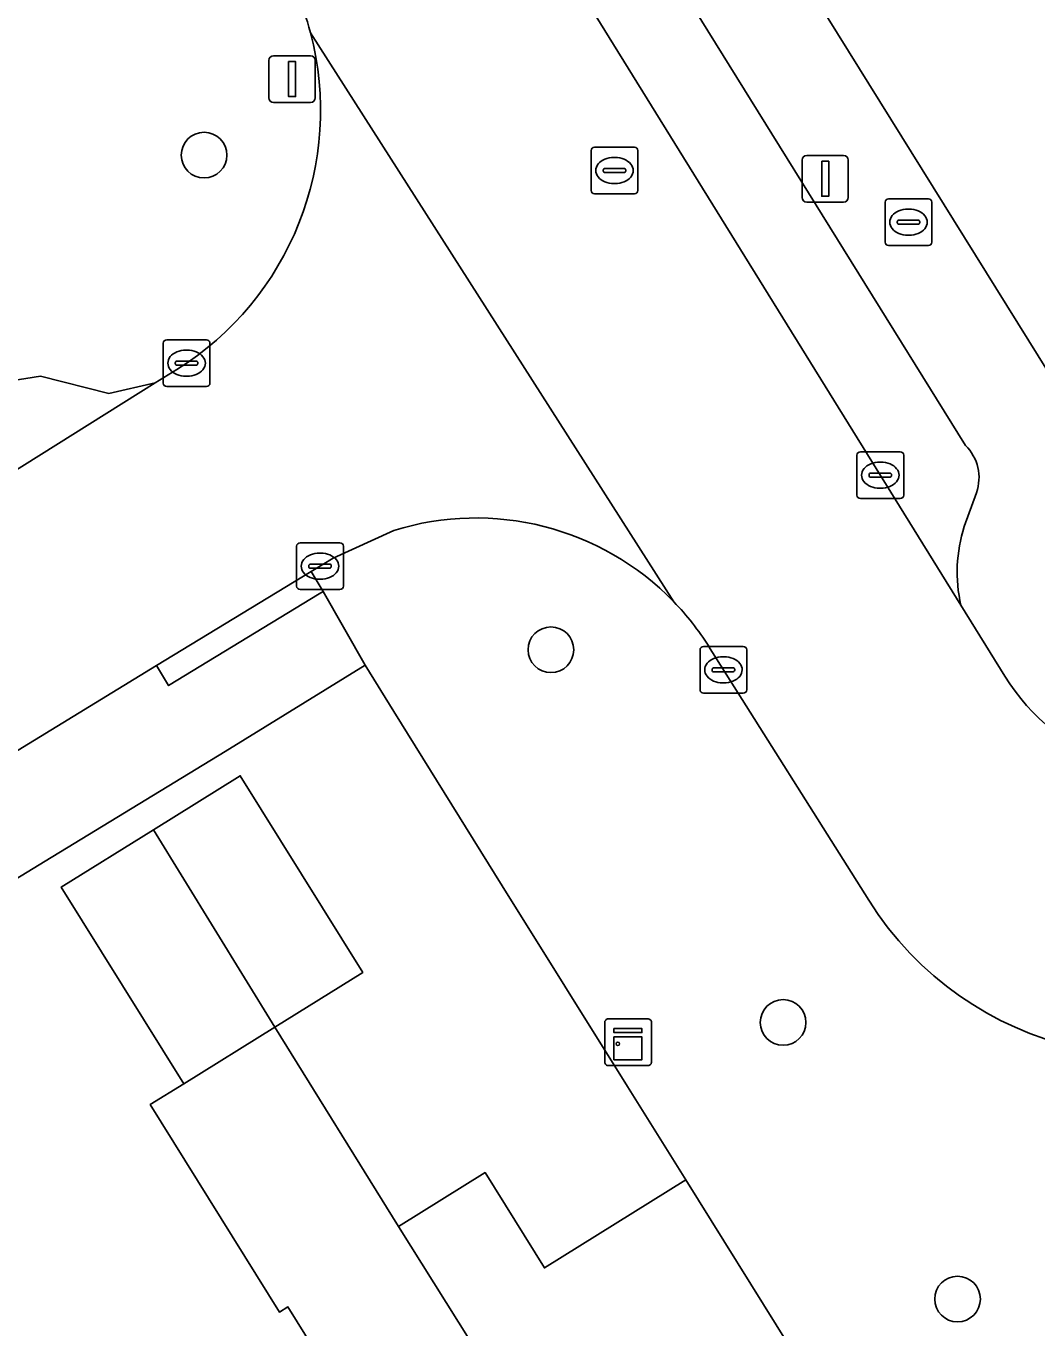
# Model space of a CAD drawing. Extents: x 157767 to 159172, y 387839 to 389425.
# Drawn here: x 158492.13 to 158513.76, y 387994.83 to 388022.71 of the extents above; entities that cross this region are included whole.
import ezdxf

# ---------------------------------------------------------------- set-up
doc = ezdxf.new("R2010")
doc.units = 0
for name, color, linetype in [('IMGEO_Boom', 7, 'Continuous'), ('IMGEO_Brandkraan', 7, 'Continuous'), ('IMGEO_Erf', 7, 'Continuous'), ('IMGEO_Groenvoorziening', 7, 'Continuous'), ('IMGEO_Kast', 7, 'Continuous'), ('IMGEO_Kolk', 7, 'Continuous'), ('IMGEO_Lichtmast', 7, 'Continuous'), ('IMGEO_Pand', 7, 'Continuous'), ('IMGEO_Parkeervlak_open', 7, 'Continuous'), ('IMGEO_Rijbaan_lokaal_open', 7, 'Continuous'), ('IMGEO_Rioolput', 7, 'Continuous'), ('IMGEO_Verkeersbordpaal', 7, 'Continuous'), ('IMGEO_Voetpad_open', 7, 'Continuous')]:
    doc.layers.add(name, color=color, linetype=linetype)

msp = doc.modelspace()

# ---------------------------------------------------------------- linework, layer by layer
at = {"layer": 'IMGEO_Boom'}
for centre in [(158495.938, 388019.942), (158503.361, 388009.352), (158508.33, 388001.373), (158512.062, 387995.451)]:
    msp.add_circle(centre, 0.489, dxfattribs=at)
at = {"layer": 'IMGEO_Brandkraan'}
for p, q in [((158510.587, 388019.006), (158511.439, 388019.006)), ((158510.512, 388018.08), (158510.512, 388018.932)), ((158511, 388018.786), (158511.025, 388018.786)), ((158511.513, 388018.932), (158511.513, 388018.08)), ((158510.771, 388018.5), (158510.771, 388018.512)), ((158511.209, 388018.463), (158510.811, 388018.463)), ((158510.814, 388018.549), (158511.212, 388018.549)), ((158511.255, 388018.512), (158511.255, 388018.5)), ((158511.023, 388018.226), (158510.998, 388018.226)), ((158511.439, 388018.006), (158510.587, 388018.006))]:
    msp.add_line(p, q, dxfattribs=at)
for points in [[(158510.587, 388019.006), (158511.439, 388019.006)], [(158510.512, 388018.08), (158510.512, 388018.932)], [(158511.513, 388018.932), (158511.513, 388018.08)], [(158511.439, 388018.006), (158510.587, 388018.006)]]:
    msp.add_lwpolyline(points, dxfattribs=at)
for centre, radius, start, end in [((158510.589, 388018.93), 0.0765, 91.552, 178.448), ((158510.589, 388018.93), 0.0765, 91.552, 178.448), ((158511.437, 388018.93), 0.0765, 1.552, 88.448), ((158511.437, 388018.93), 0.0765, 1.552, 88.448), ((158510.811, 388018.509), 0.0403, 85.8775, 175.7526), ((158510.808, 388018.499), 0.0366, 178.938, 274.7102), ((158511.212, 388018.506), 0.043, 264.8664, 352.4533), ((158511.216, 388018.511), 0.0386, 1.7309, 96.639), ((158510.589, 388018.082), 0.0765, 181.552, 268.448), ((158510.589, 388018.082), 0.0765, 181.552, 268.448), ((158511.437, 388018.082), 0.0765, 271.552, 358.448), ((158511.437, 388018.082), 0.0765, 271.552, 358.448)]:
    msp.add_arc(centre, radius, start, end, dxfattribs=at)
for centre, major_axis, ratio, start_param, end_param in [((158510.999, 388018.506), (-0.387, 0.002), 0.722429, 4.712389, 7.853982), ((158511.024, 388018.506), (-0.39, 0.002), 0.717154, 1.570796, 4.712389)]:
    msp.add_ellipse(centre, major_axis=major_axis, ratio=ratio, start_param=start_param, end_param=end_param, dxfattribs=at)
at = {"layer": 'IMGEO_Erf'}
for points in [[(158478.396, 388072.555), (158500, 388037.809), (158516.74, 388010.896)], [(158498.858, 387993.471), (158497.731, 387995.282), (158497.552, 387995.171), (158494.785, 387999.616), (158495.503, 388000.062), (158492.883, 388004.271), (158494.857, 388005.499), (158496.713, 388006.654), (158499.333, 388002.445), (158497.453, 388001.275), (158500.098, 387997.004), (158501.951, 387998.158), (158503.221, 387996.118), (158506.245, 387998.002), (158504.998, 388000), (158502.317, 388004.297), (158500, 388008.033), (158499.385, 388009.025), (158496.389, 388007.176), (158492.539, 388004.825), (158486.611, 388001.205)]]:
    msp.add_lwpolyline(points, dxfattribs=at)
at = {"layer": 'IMGEO_Groenvoorziening'}
msp.add_lwpolyline([(158397.502, 388074.3), (158401.091, 388069.402), (158451.954, 388000), (158456.939, 387993.105), (158446.112, 387987.022), (158447.36, 387985.313), (158457.689, 387991.786), (158457.849, 387991.886), (158460.57, 387993.592), (158465.288, 387996.548), (158465.702, 387998.489), (158466.076, 387999.127), (158465.788, 387999.508), (158466.576, 388000), (158491.418, 388015.506), (158491.676, 388015.085), (158492.436, 388015.21), (158493.903, 388014.841), (158494.888, 388015.068), (158495.355, 388015.351)], dxfattribs=at)
for centre, radius, start, end in [((158491.898, 388020.899), 6.532, 14.7319, 31.9045), ((158491.892, 388020.897), 6.538, 301.9811, 14.7398)]:
    msp.add_arc(centre, radius, start, end, dxfattribs=at)
at = {"layer": 'IMGEO_Kast'}
for p, q in [((158504.588, 388001.45), (158505.429, 388001.45)), ((158505.429, 388001.45), (158504.588, 388001.45)), ((158504.513, 388000.525), (158504.513, 388001.366)), ((158504.513, 388001.366), (158504.513, 388000.525)), ((158505.513, 388001.375), (158505.513, 388000.534)), ((158505.513, 388000.534), (158505.513, 388001.375)), ((158505.438, 388000.45), (158504.597, 388000.45)), ((158504.597, 388000.45), (158505.438, 388000.45))]:
    msp.add_line(p, q, dxfattribs=at)
for points in [[(158504.708, 388001.24), (158505.308, 388001.24), (158505.308, 388001.155), (158504.708, 388001.155), (158504.708, 388001.24)], [(158504.708, 388001.065), (158505.308, 388001.065), (158505.308, 388000.576), (158504.708, 388000.576), (158504.708, 388001.065)]]:
    msp.add_lwpolyline(points, dxfattribs=at)
msp.add_circle((158504.792, 388000.914), 0.0377, dxfattribs=at)
for centre, start, end in [((158504.591, 388001.372), 92.4484, 184.2845), ((158504.591, 388001.372), 92.4484, 184.2845), ((158505.435, 388001.372), 2.4484, 94.2845), ((158505.435, 388001.372), 2.4484, 94.2845), ((158504.591, 388000.528), 182.4484, 274.2845), ((158504.591, 388000.528), 182.4484, 274.2845), ((158505.435, 388000.528), 272.4484, 4.2845), ((158505.435, 388000.528), 272.4484, 4.2845)]:
    msp.add_arc(centre, 0.0779, start, end, dxfattribs=at)
at = {"layer": 'IMGEO_Kolk'}
for p, q in [((158495.063, 388015.062), (158495.063, 388015.914)), ((158495.138, 388015.988), (158495.99, 388015.988)), ((158496.064, 388015.914), (158496.064, 388015.062)), ((158495.551, 388015.768), (158495.576, 388015.768)), ((158495.322, 388015.482), (158495.322, 388015.494)), ((158495.76, 388015.445), (158495.362, 388015.445)), ((158495.365, 388015.531), (158495.763, 388015.531)), ((158495.806, 388015.494), (158495.806, 388015.482)), ((158495.574, 388015.208), (158495.549, 388015.208)), ((158495.99, 388014.988), (158495.138, 388014.988)), ((158509.909, 388012.665), (158509.909, 388013.517)), ((158509.984, 388013.591), (158510.836, 388013.591)), ((158510.91, 388013.517), (158510.91, 388012.665)), ((158510.211, 388013.134), (158510.609, 388013.134)), ((158510.397, 388013.371), (158510.422, 388013.371)), ((158510.168, 388013.085), (158510.168, 388013.097)), ((158510.606, 388013.048), (158510.208, 388013.048)), ((158510.652, 388013.097), (158510.652, 388013.085)), ((158510.836, 388012.591), (158509.984, 388012.591)), ((158510.42, 388012.811), (158510.395, 388012.811)), ((158497.918, 388010.715), (158497.918, 388011.567)), ((158497.993, 388011.641), (158498.845, 388011.641)), ((158498.919, 388011.567), (158498.919, 388010.715)), ((158498.22, 388011.184), (158498.618, 388011.184)), ((158498.406, 388011.421), (158498.431, 388011.421)), ((158498.177, 388011.135), (158498.177, 388011.147)), ((158498.615, 388011.098), (158498.217, 388011.098)), ((158498.661, 388011.147), (158498.661, 388011.135)), ((158498.845, 388010.641), (158497.993, 388010.641)), ((158498.429, 388010.861), (158498.404, 388010.861)), ((158506.551, 388008.497), (158506.551, 388009.349)), ((158506.626, 388009.423), (158507.478, 388009.423)), ((158507.552, 388009.349), (158507.552, 388008.497)), ((158506.853, 388008.966), (158507.251, 388008.966)), ((158507.039, 388009.203), (158507.064, 388009.203)), ((158506.81, 388008.917), (158506.81, 388008.929)), ((158507.248, 388008.88), (158506.85, 388008.88)), ((158507.294, 388008.929), (158507.294, 388008.917)), ((158507.478, 388008.423), (158506.626, 388008.423)), ((158507.062, 388008.643), (158507.037, 388008.643))]:
    msp.add_line(p, q, dxfattribs=at)
for points in [[(158495.063, 388015.062), (158495.063, 388015.914)], [(158495.138, 388015.988), (158495.99, 388015.988)], [(158496.064, 388015.914), (158496.064, 388015.062)], [(158495.99, 388014.988), (158495.138, 388014.988)], [(158509.909, 388012.665), (158509.909, 388013.517)], [(158509.984, 388013.591), (158510.836, 388013.591)], [(158510.91, 388013.517), (158510.91, 388012.665)], [(158510.836, 388012.591), (158509.984, 388012.591)], [(158497.918, 388010.715), (158497.918, 388011.567)], [(158497.993, 388011.641), (158498.845, 388011.641)], [(158498.919, 388011.567), (158498.919, 388010.715)], [(158498.845, 388010.641), (158497.993, 388010.641)], [(158506.551, 388008.497), (158506.551, 388009.349)], [(158506.626, 388009.423), (158507.478, 388009.423)], [(158507.552, 388009.349), (158507.552, 388008.497)], [(158507.478, 388008.423), (158506.626, 388008.423)]]:
    msp.add_lwpolyline(points, dxfattribs=at)
for centre, radius, start, end in [((158495.14, 388015.912), 0.0765, 91.552, 178.448), ((158495.14, 388015.912), 0.0765, 91.552, 178.448), ((158495.988, 388015.912), 0.0765, 1.552, 88.448), ((158495.988, 388015.912), 0.0765, 1.552, 88.448), ((158495.362, 388015.491), 0.0403, 85.8775, 175.7526), ((158495.359, 388015.481), 0.0366, 178.938, 274.7102), ((158495.763, 388015.488), 0.043, 264.8664, 352.4533), ((158495.767, 388015.493), 0.0386, 1.7309, 96.639), ((158495.14, 388015.064), 0.0765, 181.552, 268.448), ((158495.14, 388015.064), 0.0765, 181.552, 268.448), ((158495.988, 388015.064), 0.0765, 271.552, 358.448), ((158495.988, 388015.064), 0.0765, 271.552, 358.448), ((158509.986, 388013.515), 0.0765, 91.552, 178.448), ((158509.986, 388013.515), 0.0765, 91.552, 178.448), ((158510.834, 388013.515), 0.0765, 1.552, 88.448), ((158510.834, 388013.515), 0.0765, 1.552, 88.448), ((158510.208, 388013.094), 0.0403, 85.8775, 175.7526), ((158510.613, 388013.096), 0.0386, 1.7309, 96.639), ((158510.205, 388013.084), 0.0366, 178.938, 274.7102), ((158510.609, 388013.091), 0.043, 264.8664, 352.4533), ((158509.986, 388012.667), 0.0765, 181.552, 268.448), ((158509.986, 388012.667), 0.0765, 181.552, 268.448), ((158510.834, 388012.667), 0.0765, 271.552, 358.448), ((158510.834, 388012.667), 0.0765, 271.552, 358.448), ((158497.995, 388011.565), 0.0765, 91.552, 178.448), ((158497.995, 388011.565), 0.0765, 91.552, 178.448), ((158498.843, 388011.565), 0.0765, 1.552, 88.448), ((158498.843, 388011.565), 0.0765, 1.552, 88.448), ((158498.217, 388011.144), 0.0403, 85.8775, 175.7526), ((158498.622, 388011.146), 0.0386, 1.7309, 96.639), ((158498.214, 388011.134), 0.0366, 178.938, 274.7102), ((158498.618, 388011.141), 0.043, 264.8664, 352.4533), ((158497.995, 388010.717), 0.0765, 181.552, 268.448), ((158497.995, 388010.717), 0.0765, 181.552, 268.448), ((158498.843, 388010.717), 0.0765, 271.552, 358.448), ((158498.843, 388010.717), 0.0765, 271.552, 358.448), ((158506.628, 388009.347), 0.0765, 91.552, 178.448), ((158506.628, 388009.347), 0.0765, 91.552, 178.448), ((158507.476, 388009.347), 0.0765, 1.552, 88.448), ((158507.476, 388009.347), 0.0765, 1.552, 88.448), ((158506.85, 388008.926), 0.0403, 85.8775, 175.7526), ((158507.255, 388008.928), 0.0386, 1.7309, 96.639), ((158506.847, 388008.916), 0.0366, 178.938, 274.7102), ((158507.251, 388008.923), 0.043, 264.8664, 352.4533), ((158506.628, 388008.499), 0.0765, 181.552, 268.448), ((158506.628, 388008.499), 0.0765, 181.552, 268.448), ((158507.476, 388008.499), 0.0765, 271.552, 358.448), ((158507.476, 388008.499), 0.0765, 271.552, 358.448)]:
    msp.add_arc(centre, radius, start, end, dxfattribs=at)
for centre, major_axis, ratio, start_param, end_param in [((158495.55, 388015.488), (-0.387, 0.002), 0.722429, 4.712389, 7.853982), ((158495.575, 388015.488), (-0.39, 0.002), 0.717154, 1.570796, 4.712389), ((158510.396, 388013.091), (-0.387, 0.002), 0.722429, 4.712389, 7.853982), ((158510.421, 388013.091), (-0.39, 0.002), 0.717154, 1.570796, 4.712389), ((158498.405, 388011.141), (-0.387, 0.002), 0.722429, 4.712389, 7.853982), ((158498.43, 388011.141), (-0.39, 0.002), 0.717154, 1.570796, 4.712389), ((158507.038, 388008.923), (-0.387, 0.002), 0.722429, 4.712389, 7.853982), ((158507.063, 388008.923), (-0.39, 0.002), 0.717154, 1.570796, 4.712389)]:
    msp.add_ellipse(centre, major_axis=major_axis, ratio=ratio, start_param=start_param, end_param=end_param, dxfattribs=at)
at = {"layer": 'IMGEO_Lichtmast'}
for p, q in [((158508.735, 388019.035), (158508.735, 388019.835)), ((158508.735, 388019.835), (158508.735, 388019.035)), ((158508.835, 388019.935), (158509.625, 388019.935)), ((158509.625, 388019.935), (158508.835, 388019.935)), ((158509.725, 388019.835), (158509.725, 388019.035)), ((158509.725, 388019.035), (158509.725, 388019.835)), ((158509.625, 388018.935), (158508.835, 388018.935)), ((158508.835, 388018.935), (158509.625, 388018.935))]:
    msp.add_line(p, q, dxfattribs=at)
msp.add_lwpolyline([(158509.155, 388019.81), (158509.305, 388019.81), (158509.305, 388019.06), (158509.155, 388019.06), (158509.155, 388019.81)], dxfattribs=at)
for centre, start, end in [((158508.835, 388019.835), 90, 180), ((158508.835, 388019.835), 90, 180), ((158509.625, 388019.835), 0, 90), ((158509.625, 388019.835), 360, 90), ((158508.835, 388019.035), 180, 270), ((158508.835, 388019.035), 180, 270), ((158509.625, 388019.035), 270, 0), ((158509.625, 388019.035), 270, 0)]:
    msp.add_arc(centre, 0.1, start, end, dxfattribs=at)
at = {"layer": 'IMGEO_Pand'}
for points in [[(158496.713, 388006.654), (158494.857, 388005.499), (158497.453, 388001.275), (158499.333, 388002.445)], [(158497.453, 388001.275), (158494.857, 388005.499), (158492.883, 388004.271), (158495.503, 388000.062)], [(158500.098, 387997.004), (158497.453, 388001.275), (158495.503, 388000.062), (158494.785, 387999.616), (158497.552, 387995.171), (158497.731, 387995.282), (158498.858, 387993.471), (158496.531, 387992.022), (158500, 387986.449), (158501.119, 387984.652), (158502.799, 387981.952), (158507.643, 387984.968), (158505.954, 387987.663)], [(158506.245, 387998.002), (158503.221, 387996.118), (158501.951, 387998.158), (158500.098, 387997.004), (158505.954, 387987.663), (158507.643, 387984.968), (158507.862, 387984.619), (158512.703, 387987.635), (158510.804, 387990.683), (158510.654, 387990.924)]]:
    msp.add_lwpolyline(points, close=True, dxfattribs=at)
at = {"layer": 'IMGEO_Parkeervlak_open'}
for points in [[(158495.58, 388039.589), (158494.704, 388039.736), (158493.52, 388040.283), (158496.422, 388035.582), (158500, 388029.851), (158504.108, 388023.271), (158512.134, 388010.305)], [(158512.233, 388013.727), (158500, 388033.429), (158496.549, 388038.986)], [(158512.206, 388011.988), (158512.467, 388012.713)]]:
    msp.add_lwpolyline(points, dxfattribs=at)
msp.add_lwpolyline([(158465.288, 387996.548), (158470.889, 388000), (158494.888, 388015.068), (158493.903, 388014.841), (158492.436, 388015.21), (158491.676, 388015.085), (158467.509, 388000), (158466.076, 387999.127), (158465.702, 387998.489)], close=True, dxfattribs=at)
for centre, radius, start, end in [((158511.555, 388013.037), 0.967, 340.4552, 45.534), ((158515.276, 388011.014), 3.221, 162.3895, 192.7112)]:
    msp.add_arc(centre, radius, start, end, dxfattribs=at)
at = {"layer": 'IMGEO_Rijbaan_lokaal_open'}
for points in [[(158513.073, 388008.787), (158512.134, 388010.305), (158504.108, 388023.271)], [(158498.215, 388022.56), (158505.989, 388010.379)], [(158505.989, 388010.379), (158498.215, 388022.56)], [(158495.355, 388015.351), (158494.888, 388015.068), (158470.889, 388000), (158465.288, 387996.548), (158460.57, 387993.592), (158463.254, 387989.31), (158463.544, 387989.491), (158471.837, 387994.664), (158475.686, 387997.065), (158480.392, 388000), (158481.407, 388000.633), (158485.244, 388003.026), (158490.961, 388006.592)], [(158490.961, 388006.592), (158491.475, 388006.912), (158494.922, 388009.012), (158498.228, 388011.026), (158498.702, 388011.315), (158500, 388011.904)], [(158506.736, 388009.428), (158510.163, 388003.989)]]:
    msp.add_lwpolyline(points, dxfattribs=at)
for centre, radius, start, end in [((158491.898, 388020.899), 6.532, 14.7319, 31.9045), ((158491.892, 388020.897), 6.538, 301.9811, 14.7398), ((158501.759, 388006.291), 5.883, 44.0263, 107.402), ((158501.784, 388006.307), 5.854, 32.2203, 44.0782), ((158516.941, 388011.181), 4.549, 211.7555, 251.0419), ((158516.221, 388007.803), 7.159, 212.1931, 301.3741)]:
    msp.add_arc(centre, radius, start, end, dxfattribs=at)
at = {"layer": 'IMGEO_Rioolput'}
for p, q in [((158504.295, 388020.112), (158505.147, 388020.112)), ((158504.22, 388019.186), (158504.22, 388020.038)), ((158504.708, 388019.892), (158504.733, 388019.892)), ((158505.221, 388020.038), (158505.221, 388019.186)), ((158504.479, 388019.606), (158504.479, 388019.618)), ((158504.917, 388019.569), (158504.519, 388019.569)), ((158504.522, 388019.655), (158504.92, 388019.655)), ((158504.963, 388019.618), (158504.963, 388019.606)), ((158504.731, 388019.332), (158504.706, 388019.332)), ((158505.147, 388019.112), (158504.295, 388019.112))]:
    msp.add_line(p, q, dxfattribs=at)
for points in [[(158504.295, 388020.112), (158505.147, 388020.112)], [(158504.22, 388019.186), (158504.22, 388020.038)], [(158505.221, 388020.038), (158505.221, 388019.186)], [(158505.147, 388019.112), (158504.295, 388019.112)]]:
    msp.add_lwpolyline(points, dxfattribs=at)
for centre, radius, start, end in [((158504.297, 388020.036), 0.0765, 91.552, 178.448), ((158504.297, 388020.036), 0.0765, 91.552, 178.448), ((158505.145, 388020.036), 0.0765, 1.552, 88.448), ((158505.145, 388020.036), 0.0765, 1.552, 88.448), ((158504.519, 388019.615), 0.0403, 85.8775, 175.7526), ((158504.516, 388019.605), 0.0366, 178.938, 274.7102), ((158504.92, 388019.612), 0.043, 264.8664, 352.4533), ((158504.924, 388019.617), 0.0386, 1.7309, 96.639), ((158504.297, 388019.188), 0.0765, 181.552, 268.448), ((158504.297, 388019.188), 0.0765, 181.552, 268.448), ((158505.145, 388019.188), 0.0765, 271.552, 358.448), ((158505.145, 388019.188), 0.0765, 271.552, 358.448)]:
    msp.add_arc(centre, radius, start, end, dxfattribs=at)
for centre, major_axis, ratio, start_param, end_param in [((158504.707, 388019.612), (-0.387, 0.002), 0.722429, 4.712389, 7.853982), ((158504.732, 388019.612), (-0.39, 0.002), 0.717154, 1.570796, 4.712389)]:
    msp.add_ellipse(centre, major_axis=major_axis, ratio=ratio, start_param=start_param, end_param=end_param, dxfattribs=at)
at = {"layer": 'IMGEO_Verkeersbordpaal'}
for p, q in [((158497.426, 388022.071), (158498.216, 388022.071)), ((158498.216, 388022.071), (158497.426, 388022.071)), ((158497.326, 388021.171), (158497.326, 388021.971)), ((158497.326, 388021.971), (158497.326, 388021.171)), ((158498.316, 388021.971), (158498.316, 388021.171)), ((158498.316, 388021.171), (158498.316, 388021.971)), ((158498.216, 388021.071), (158497.426, 388021.071)), ((158497.426, 388021.071), (158498.216, 388021.071))]:
    msp.add_line(p, q, dxfattribs=at)
msp.add_lwpolyline([(158497.746, 388021.946), (158497.896, 388021.946), (158497.896, 388021.196), (158497.746, 388021.196), (158497.746, 388021.946)], dxfattribs=at)
for centre, start, end in [((158497.426, 388021.971), 90, 180), ((158497.426, 388021.971), 90, 180), ((158498.216, 388021.971), 0, 90), ((158498.216, 388021.971), 360, 90), ((158497.426, 388021.171), 180, 270), ((158497.426, 388021.171), 180, 270), ((158498.216, 388021.171), 270, 0), ((158498.216, 388021.171), 270, 0)]:
    msp.add_arc(centre, 0.1, start, end, dxfattribs=at)
at = {"layer": 'IMGEO_Voetpad_open'}
for points in [[(158516.74, 388010.896), (158500, 388037.809), (158478.396, 388072.555)], [(158496.549, 388038.986), (158500, 388033.429), (158512.233, 388013.727)], [(158512.467, 388012.713), (158512.206, 388011.988)], [(158500, 388011.904), (158498.702, 388011.315), (158498.228, 388011.026), (158498.485, 388010.598), (158499.385, 388009.025), (158500, 388008.033), (158502.317, 388004.297), (158504.998, 388000), (158506.245, 387998.002), (158510.654, 387990.924), (158512.483, 387992.064), (158525.213, 388000), (158545.154, 388012.431)], [(158473.049, 387992.728), (158476.915, 387995.169), (158482.685, 387998.792), (158484.637, 388000), (158486.611, 388001.205), (158492.539, 388004.825), (158496.389, 388007.176), (158499.385, 388009.025), (158498.485, 388010.598), (158498.403, 388010.548), (158495.179, 388008.584), (158494.922, 388009.012), (158491.475, 388006.912), (158490.961, 388006.592), (158491.223, 388006.167), (158485.506, 388002.601), (158485.244, 388003.026), (158481.407, 388000.633), (158481.669, 388000.208), (158481.335, 388000), (158475.948, 387996.64), (158475.686, 387997.065), (158471.837, 387994.664)], [(158512.134, 388010.305), (158513.073, 388008.787)], [(158510.163, 388003.989), (158506.736, 388009.428)]]:
    msp.add_lwpolyline(points, dxfattribs=at)
msp.add_lwpolyline([(158494.922, 388009.012), (158495.179, 388008.584), (158498.403, 388010.548), (158498.485, 388010.598), (158498.228, 388011.026)], close=True, dxfattribs=at)
for centre, radius, start, end in [((158511.555, 388013.037), 0.967, 340.4552, 45.534), ((158501.759, 388006.291), 5.883, 44.0263, 107.402), ((158515.276, 388011.014), 3.221, 162.3895, 192.7112), ((158501.784, 388006.307), 5.854, 32.2203, 44.0782), ((158516.941, 388011.181), 4.549, 211.7555, 251.0419), ((158516.221, 388007.803), 7.159, 212.1931, 301.3741)]:
    msp.add_arc(centre, radius, start, end, dxfattribs=at)

doc.saveas('drawing.dxf')
